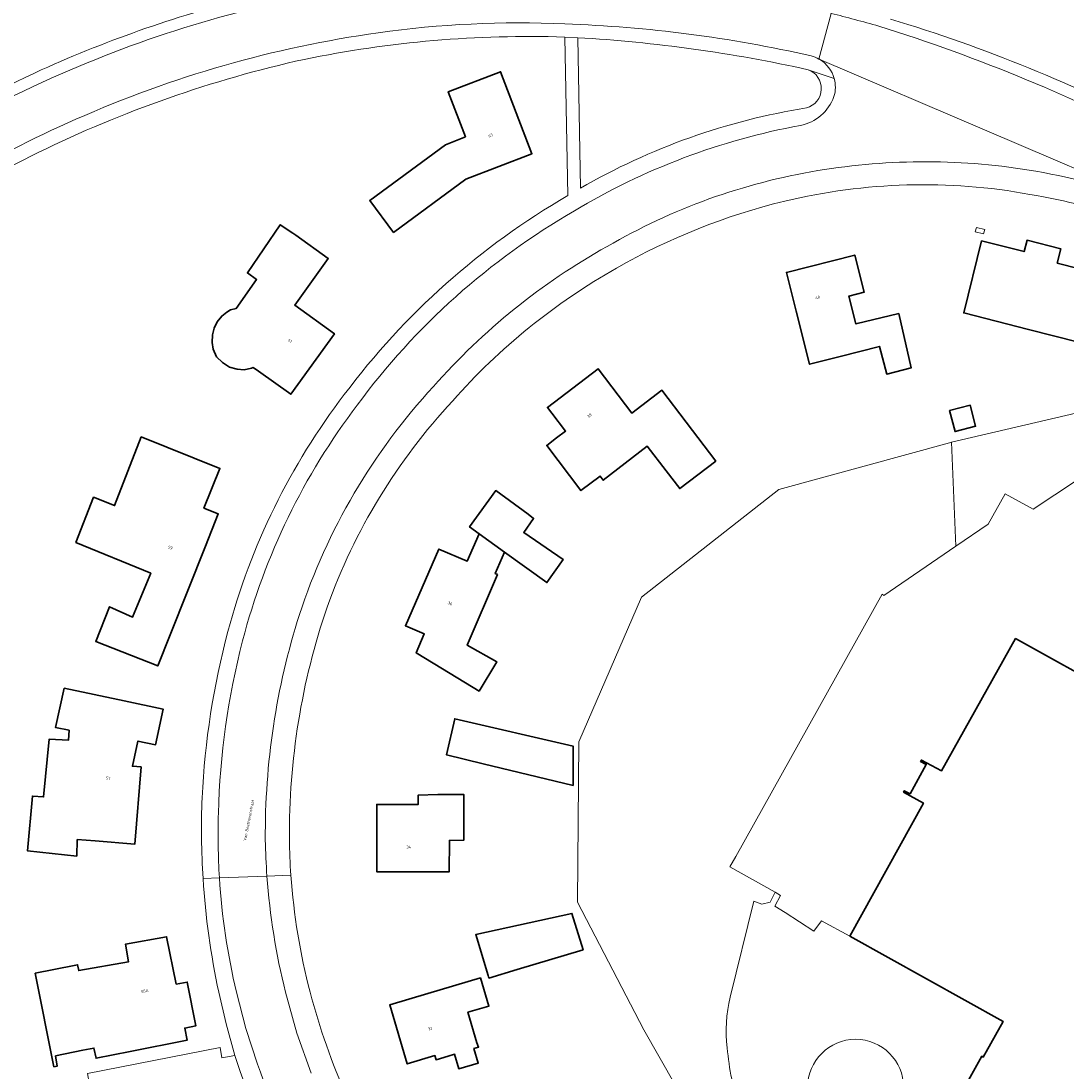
# Model space of a CAD drawing. Header units: metres. Extents: x 197700 to 204338, y 317132 to 325229.
# Tile 801 of 1056: x 202393 to 202524, y 319990 to 320122. Entities that reach past the tile are written whole.
import ezdxf
from ezdxf.enums import TextEntityAlignment as Align

# ---------------------------------------------------------------- set-up
doc = ezdxf.new("R2010")
doc.units = ezdxf.units.M
for name, color, linetype, lineweight in [('B-WE-GR-BEPLANTING_CULTUUR_BOSPLANTSOEN-GV', 90, 'Continuous', 18), ('B-WE-IE-TERREINAFSCHEIDING_KUNSTMATIG_HEKWERK-G', 20, 'IE-TERREINAFSCHEIDING-KUNSTMATIG', 18), ('B-WE-IE-TERREINAFSCHEIDING_KUNSTMATIG_MUUR-GV', 90, 'Continuous', 18), ('B-WE-OG-BEBOUWING-GV', 7, 'Continuous', 35), ('B-WE-OG-BEBOUWING-T18', 10, 'Continuous', 18), ('B-WE-OG-TERREIN_CULTUURSCHEIDING-GV', 7, 'Continuous', 18), ('B-WE-OG-TERREIN_ERF-GV', 7, 'Continuous', 18), ('B-WE-OG-TOPOGRAFIE-T18', 10, 'Continuous', 18), ('B-WE-VH-VERHARDING_ASFALT-GV', 252, 'Continuous', 18), ('B-WE-VH-VERHARDING_BETONSTRAATSTEEN-GV', 252, 'Continuous', 18), ('B-WE-VH-VERHARDING_OPEN-GV', 252, 'Continuous', 18), ('B-WE-VH-VERHARDING_SIERBESTRATING-GV', 252, 'Continuous', 18), ('B-WE-VH-VERHARDING_TEGEL-GV', 252, 'Continuous', 18)]:
    doc.layers.add(name, color=color, linetype=linetype, lineweight=lineweight)
doc.styles.add('NLCS-ISO-M200-T18', font='NLCS-ISO.ttf', dxfattribs={"height": 0.36})
doc.linetypes.add('IE-TERREINAFSCHEIDING-KUNSTMATIG', pattern='A,4,[82,NLCS.SHX,S=0.75,R=90,X=0,Y=0],4,-2', length=10)

msp = doc.modelspace()

# ---------------------------------------------------------------- linework, layer by layer
at = {"layer": 'B-WE-GR-BEPLANTING_CULTUUR_BOSPLANTSOEN-GV'}
for points in [[(202509.556, 320068.904), (202509.285, 320068.841), (202487.909, 320062.988), (202470.737, 320049.477), (202462.862, 320031.356), (202462.694, 320011.282), (202471.02, 319995.282), (202482.958, 319974.294), (202485.724, 319973.244), (202488.185, 319972.309)], [(202481.828, 319999.381), (202484.789, 320011.398), (202485.808, 320011.031), (202486.833, 320011.278), (202487.449, 320012.508), (202481.795, 320015.684), (202482.55, 320016.992), (202500.852, 320049.871), (202501.071, 320049.715), (202510.076, 320055.858), (202509.556, 320068.904)]]:
    msp.add_lwpolyline(points, dxfattribs=at)
for points in [[(202481.463, 319993.006, -0.0901431), (202481.828, 319999.381)], [(202483.017, 319985.347, -0.0572927), (202481.463, 319993.006)]]:
    msp.add_lwpolyline(points, format="xyb", dxfattribs=at)
at = {"layer": 'B-WE-IE-TERREINAFSCHEIDING_KUNSTMATIG_HEKWERK-G'}
for points in [[(202549.129, 320089.249), (202542.486, 320076.58), (202509.556, 320068.904)], [(202482.958, 319974.294), (202471.02, 319995.282), (202462.694, 320011.282), (202462.862, 320031.356), (202470.737, 320049.477), (202487.909, 320062.988), (202509.285, 320068.841), (202509.556, 320068.904)]]:
    msp.add_lwpolyline(points, dxfattribs=at)
at = {"layer": 'B-WE-IE-TERREINAFSCHEIDING_KUNSTMATIG_MUUR-GV'}
msp.add_lwpolyline([(202513.713, 320095.553), (202512.668, 320095.817), (202512.529, 320095.252), (202513.558, 320094.998)], close=True, dxfattribs=at)
at = {"layer": 'B-WE-OG-BEBOUWING-GV'}
for points in [[(202439.645, 320095.172), (202448.719, 320101.859), (202457, 320105.046), (202453.073, 320115.321), (202446.516, 320112.815), (202448.669, 320107.182), (202446.19, 320106.181), (202436.69, 320099.181)], [(202422.104, 320078.28), (202422.751, 320077.814), (202426.791, 320074.901), (202432.268, 320082.496), (202427.287, 320086.087), (202431.486, 320091.911), (202427.431, 320094.835), (202427.066, 320095.078), (202425.469, 320096.139), (202421.367, 320090.103), (202422.521, 320089.278), (202419.951, 320085.66), (202419.238, 320085.508), (202418.781, 320085.215), (202418.17, 320084.694), (202417.558, 320083.963), (202417.183, 320083.209), (202416.977, 320082.363), (202416.948, 320081.41), (202417.07, 320080.57), (202417.505, 320079.615), (202418.239, 320078.877), (202419.131, 320078.318), (202420.068, 320078.036), (202420.954, 320077.964), (202421.886, 320078.172)], [(202522.787, 320091.342), (202523.243, 320093.135), (202519.011, 320094.21), (202518.654, 320092.777), (202513.315, 320094.123), (202513.313, 320094.123), (202511.077, 320085.093), (202519.181, 320083.04), (202528.599, 320080.655), (202528.283, 320079.396), (202535.447, 320077.593), (202538.035, 320087.878), (202530.868, 320089.684), (202531.213, 320091.105), (202526.074, 320092.418), (202525.589, 320090.633)], [(202502.944, 320085.034), (202497.588, 320083.715), (202496.705, 320087.218), (202498.596, 320087.695), (202497.426, 320092.341), (202488.866, 320090.184), (202490.088, 320085.336), (202491.77, 320078.662), (202495.627, 320079.652), (202500.536, 320080.913), (202501.435, 320077.441), (202504.514, 320078.224)], [(202480.026, 320066.508), (202476.298, 320071.425), (202473.277, 320075.41), (202469.512, 320072.555), (202465.29, 320078.105), (202458.949, 320073.253), (202459.501, 320072.532), (202461.21, 320070.299), (202460.094, 320069.445), (202458.855, 320068.496), (202463.144, 320062.838), (202465.534, 320064.65), (202465.926, 320064.137), (202471.448, 320068.399), (202473.817, 320065.316), (202475.525, 320063.094)], [(202509.313, 320072.879), (202509.992, 320070.24), (202512.572, 320070.903), (202511.894, 320073.542)], [(202408.042, 320069.59), (202404.724, 320060.955), (202402.094, 320061.997), (202399.891, 320056.355), (202409.255, 320052.484), (202406.983, 320046.983), (202404.1, 320048.295), (202402.37, 320043.949), (202410.141, 320040.87), (202411.688, 320044.775), (202416.094, 320055.896), (202417.717, 320059.92), (202415.908, 320060.649), (202417.909, 320065.609)], [(202450.386, 320057.441), (202453.575, 320055.117), (202458.877, 320051.308), (202460.893, 320054.193), (202455.973, 320057.591), (202457.202, 320059.355), (202456.523, 320059.888), (202452.485, 320062.836), (202449.186, 320058.317)], [(202450.41, 320037.721), (202452.597, 320041.394), (202448.87, 320043.482), (202452.679, 320052.324), (202452.409, 320052.442), (202453.575, 320055.117), (202450.386, 320057.441), (202448.879, 320053.979), (202445.349, 320055.516), (202441.16, 320045.896), (202443.522, 320044.884), (202442.501, 320042.531), (202446.773, 320039.933)], [(202398.422, 320038.08), (202397.339, 320033.157), (202399.017, 320032.82), (202398.942, 320031.565), (202396.534, 320031.712), (202395.839, 320024.458), (202394.443, 320024.57), (202393.823, 320017.684), (202399.983, 320017.038), (202400.039, 320019.121), (202402.281, 320018.937), (202407.253, 320018.529), (202408.049, 320028.212), (202406.962, 320028.301), (202407.641, 320031.461), (202409.871, 320030.988), (202410.818, 320035.452), (202405.927, 320036.489)], [(202450.893, 320028.619), (202462.152, 320025.911), (202462.156, 320030.821), (202447.34, 320034.245), (202446.32, 320029.719)], [(202442.579, 320015.063), (202446.632, 320015.065), (202446.67, 320019.002), (202448.462, 320019.027), (202448.482, 320023.712), (202448.482, 320024.75), (202445.2, 320024.75), (202442.733, 320024.677), (202442.761, 320023.513), (202440.775, 320023.512), (202437.573, 320023.51), (202437.574, 320022.141), (202437.579, 320015.06)], [(202455.154, 320002.822), (202463.405, 320005.316), (202462.005, 320009.863), (202449.959, 320007.206), (202451.516, 320002.092), (202451.619, 320001.753)], [(202412.432, 320000.986), (202411.247, 320006.932), (202406.076, 320006.003), (202406.469, 320003.815), (202400.247, 320002.698), (202400.099, 320003.436), (202399.683, 320003.353), (202394.781, 320002.372), (202397.127, 319990.642), (202397.547, 319990.734), (202397.328, 319992.013), (202400.764, 319992.716), (202402.144, 319992.993), (202402.401, 319991.717), (202406.691, 319992.577), (202413.826, 319993.985), (202413.524, 319995.504), (202414.915, 319995.781), (202413.818, 320001.263)], [(202449.737, 319992.936), (202450.315, 319993.108), (202450.117, 319993.641), (202448.977, 319997.47), (202451.604, 319998.252), (202450.551, 320001.789), (202443.979, 319999.832), (202439.187, 319998.405), (202441.388, 319991.013), (202444.839, 319992.041), (202444.993, 319991.523), (202446.507, 319991.974), (202447.302, 319992.211), (202447.839, 319990.398), (202450.275, 319991.12)]]:
    msp.add_lwpolyline(points, close=True, dxfattribs=at)
msp.add_lwpolyline([(202530.055, 320037.371), (202517.576, 320044.308), (202508.289, 320027.708), (202505.786, 320029.085), (202505.683, 320028.911), (202506.388, 320028.528), (202504.372, 320024.838), (202503.638, 320025.241), (202503.551, 320025.063), (202506.032, 320023.682), (202496.811, 320007.025), (202516.041, 319996.313), (202513.522, 319991.858), (202513.338, 319991.96), (202506.694, 319980.02)], dxfattribs=at)
at = {"layer": 'B-WE-OG-TERREIN_CULTUURSCHEIDING-GV'}
for points in [[(202491.602, 320115.57, 0.0402426), (202462.729, 320119.584)], [(202491.389, 320110.792, 0.7323149), (202491.602, 320115.57)], [(202463.063, 320100.712, -0.0916494), (202491.389, 320110.792)]]:
    msp.add_lwpolyline(points, format="xyb", dxfattribs=at)
msp.add_lwpolyline([(202462.729, 320119.584), (202463.063, 320100.712)], dxfattribs=at)
msp.add_lwpolyline([(202509.556, 320068.904), (202510.076, 320055.858), (202514.139, 320058.629), (202516.274, 320062.453), (202519.78, 320060.511), (202541.728, 320075.05), (202549.344, 320089.139), (202549.129, 320089.249), (202542.486, 320076.58)], close=True, dxfattribs=at)
at = {"layer": 'B-WE-OG-TERREIN_ERF-GV'}
for points in [[(202395.549, 320115.548, -0.0451143), (202422.164, 320124.765)], [(202501.905, 320121.914, -0.0484318), (202535.855, 320108.052)], [(202461.101, 320119.67, 0.0585237), (202428.48, 320116.871)], [(202428.48, 320116.871, 0.0592491), (202395.146, 320105.192)], [(202364.866, 320096.853, -0.0591696), (202395.549, 320115.548)], [(202395.146, 320105.192, 0.0578243), (202368.114, 320087.659)], [(202519.377, 320099.957, 0.1044906), (202488.656, 320099.105)], [(202433.502, 320074.875, -0.1012552), (202461.481, 320099.792)], [(202545.104, 320091.308, 0.0777817), (202519.377, 320099.957)], [(202488.656, 320099.105, 0.0700901), (202467.61, 320090.72)], [(202467.61, 320090.72, 0.0834771), (202447.073, 320074.077)], [(202418.913, 320045.168, -0.0981177), (202433.502, 320074.875)], [(202447.073, 320074.077, 0.1014842), (202431.342, 320048.253)], [(202431.342, 320048.253, 0.0839391), (202426.615, 320019.152)], [(202415.689, 320024.361, -0.0532463), (202418.913, 320045.168)], [(202415.808, 320014.229, -0.0259538), (202415.689, 320024.361)], [(202426.615, 320019.152, 0.0139741), (202426.81, 320014.649)], [(202426.81, 320014.649, 0.0459254), (202429.215, 320000)], [(202417.765, 320000, -0.0366661), (202415.808, 320014.229)], [(202429.215, 320000, 0.0430001), (202433.859, 319986.873)]]:
    msp.add_lwpolyline(points, format="xyb", dxfattribs=at)
for points in [[(202461.481, 320099.792), (202461.101, 320119.67)], [(202482.958, 319974.294), (202471.02, 319995.282), (202462.694, 320011.282), (202462.862, 320031.356), (202470.737, 320049.477), (202487.909, 320062.988), (202509.285, 320068.841), (202509.556, 320068.904), (202542.486, 320076.58), (202549.129, 320089.249), (202548.485, 320089.578), (202545.104, 320091.308)], [(202393.917, 319987.139), (202401.551, 319988.638), (202401.332, 319989.802), (202417.953, 319993.043), (202418.179, 319991.775), (202419.802, 319992.075), (202418.7, 319996.016), (202417.765, 320000)]]:
    msp.add_lwpolyline(points, dxfattribs=at)
for points in [[(202439.645, 320095.172), (202436.69, 320099.181), (202446.19, 320106.181), (202448.669, 320107.182), (202446.516, 320112.815), (202453.073, 320115.321), (202457, 320105.046), (202448.719, 320101.859)], [(202422.751, 320077.814), (202422.104, 320078.28), (202421.886, 320078.172), (202420.954, 320077.964), (202420.068, 320078.036), (202419.131, 320078.318), (202418.239, 320078.877), (202417.505, 320079.615), (202417.07, 320080.57), (202416.948, 320081.41), (202416.977, 320082.363), (202417.183, 320083.209), (202417.558, 320083.963), (202418.17, 320084.694), (202418.781, 320085.215), (202419.238, 320085.508), (202419.951, 320085.66), (202422.521, 320089.278), (202421.367, 320090.103), (202425.469, 320096.139), (202427.066, 320095.078), (202427.431, 320094.835), (202431.486, 320091.911), (202427.287, 320086.087), (202432.268, 320082.496), (202426.791, 320074.901)], [(202512.529, 320095.252), (202512.668, 320095.817), (202513.713, 320095.553), (202513.558, 320094.998)], [(202523.243, 320093.135), (202522.787, 320091.342), (202525.589, 320090.633), (202526.074, 320092.418), (202531.213, 320091.105), (202530.868, 320089.684), (202538.035, 320087.878), (202535.447, 320077.593), (202528.283, 320079.396), (202528.599, 320080.655), (202519.181, 320083.04), (202511.077, 320085.093), (202513.313, 320094.123), (202513.315, 320094.123), (202518.654, 320092.777), (202519.011, 320094.21)], [(202497.588, 320083.715), (202502.944, 320085.034), (202504.514, 320078.224), (202501.435, 320077.441), (202500.536, 320080.913), (202495.627, 320079.652), (202491.77, 320078.662), (202490.088, 320085.336), (202488.866, 320090.184), (202497.426, 320092.341), (202498.596, 320087.695), (202496.705, 320087.218)], [(202476.298, 320071.425), (202480.026, 320066.508), (202475.525, 320063.094), (202473.817, 320065.316), (202471.448, 320068.399), (202465.926, 320064.137), (202465.534, 320064.65), (202463.144, 320062.838), (202458.855, 320068.496), (202460.094, 320069.445), (202461.21, 320070.299), (202459.501, 320072.532), (202458.949, 320073.253), (202465.29, 320078.105), (202469.512, 320072.555), (202473.277, 320075.41)], [(202509.992, 320070.24), (202509.313, 320072.879), (202511.894, 320073.542), (202512.572, 320070.903)], [(202402.37, 320043.949), (202404.1, 320048.295), (202406.983, 320046.983), (202409.255, 320052.484), (202399.891, 320056.355), (202402.094, 320061.997), (202404.724, 320060.955), (202408.042, 320069.59), (202417.909, 320065.609), (202415.908, 320060.649), (202417.717, 320059.92), (202416.094, 320055.896), (202411.688, 320044.775), (202410.141, 320040.87)], [(202452.679, 320052.324), (202448.87, 320043.482), (202452.597, 320041.394), (202450.41, 320037.721), (202446.773, 320039.933), (202442.501, 320042.531), (202443.522, 320044.884), (202441.16, 320045.896), (202445.349, 320055.516), (202448.879, 320053.979), (202450.386, 320057.441), (202449.186, 320058.317), (202452.485, 320062.836), (202456.523, 320059.888), (202457.202, 320059.355), (202455.973, 320057.591), (202460.893, 320054.193), (202458.877, 320051.308), (202453.575, 320055.117), (202452.409, 320052.442)], [(202400.039, 320019.121), (202399.983, 320017.038), (202393.823, 320017.684), (202394.443, 320024.57), (202395.839, 320024.458), (202396.534, 320031.712), (202398.942, 320031.565), (202399.017, 320032.82), (202397.339, 320033.157), (202398.422, 320038.08), (202405.927, 320036.489), (202410.818, 320035.452), (202409.871, 320030.988), (202407.641, 320031.461), (202406.962, 320028.301), (202408.049, 320028.212), (202407.253, 320018.529), (202402.281, 320018.937)], [(202446.32, 320029.719), (202447.34, 320034.245), (202462.156, 320030.821), (202462.152, 320025.911), (202450.893, 320028.619)], [(202446.632, 320015.065), (202442.579, 320015.063), (202437.579, 320015.06), (202437.574, 320022.141), (202437.573, 320023.51), (202440.775, 320023.512), (202442.761, 320023.513), (202442.733, 320024.677), (202445.2, 320024.75), (202448.482, 320024.75), (202448.482, 320023.712), (202448.462, 320019.027), (202446.67, 320019.002)], [(202451.516, 320002.092), (202449.959, 320007.206), (202462.005, 320009.863), (202463.405, 320005.316), (202455.154, 320002.822), (202451.619, 320001.753)], [(202411.247, 320006.932), (202412.432, 320000.986), (202413.818, 320001.263), (202414.915, 319995.781), (202413.524, 319995.504), (202413.826, 319993.985), (202406.691, 319992.577), (202402.401, 319991.717), (202402.144, 319992.993), (202400.764, 319992.716), (202397.328, 319992.013), (202397.547, 319990.734), (202397.127, 319990.642), (202394.781, 320002.372), (202399.683, 320003.353), (202400.099, 320003.436), (202400.247, 320002.698), (202406.469, 320003.815), (202406.076, 320006.003)], [(202450.315, 319993.108), (202449.737, 319992.936), (202450.275, 319991.12), (202447.839, 319990.398), (202447.302, 319992.211), (202446.507, 319991.974), (202444.993, 319991.523), (202444.839, 319992.041), (202441.388, 319991.013), (202439.187, 319998.405), (202443.979, 319999.832), (202450.551, 320001.789), (202451.604, 319998.252), (202448.977, 319997.47), (202450.117, 319993.641)]]:
    msp.add_lwpolyline(points, close=True, dxfattribs=at)
at = {"layer": 'B-WE-VH-VERHARDING_ASFALT-GV'}
for points in [[(202435.078, 320125.843, 0.0633922), (202399.109, 320115.519)], [(202500.431, 320121.028, 0.0095394), (202494.464, 320122.631)], [(202437.741, 320120.202, -0.0460169), (202461.104, 320121.311)], [(202461.104, 320121.311, -0.0474006), (202491.99, 320117.305)], [(202536.724, 320105.941, 0.046206), (202500.431, 320121.028)], [(202399.885, 320109.358, -0.0700084), (202437.741, 320120.202)], [(202491.99, 320117.305, -0.0637691), (202492.947, 320116.914)], [(202492.947, 320116.914, -0.007812), (202493.059, 320116.848)], [(202493.059, 320116.848, -0.1902456), (202494.86, 320114.464)], [(202399.109, 320115.519, 0.0700929), (202364.369, 320094.576)], [(202494.86, 320114.464, -0.141433), (202494.834, 320112.201)], [(202494.834, 320112.201, -0.2646547), (202490.619, 320108.586)], [(202369.522, 320091.066, -0.0657746), (202399.885, 320109.358)], [(202490.619, 320108.586, 0.0901796), (202462.338, 320097.896)], [(202492.81, 320102.924, -0.0838763), (202520.124, 320102.859)], [(202466.411, 320093.416, -0.0913034), (202492.81, 320102.924)], [(202520.124, 320102.859, -0.0390647), (202534.881, 320098.989)], [(202462.338, 320097.896, 0.1038614), (202435.112, 320073.536)], [(202444.684, 320075.887, -0.0859465), (202466.411, 320093.416)], [(202427.87, 320047.298, -0.1075926), (202444.684, 320075.887)], [(202435.112, 320073.536, 0.099274), (202420.763, 320044.014)], [(202423.604, 320019.056, -0.0787378), (202427.87, 320047.298)], [(202420.763, 320044.014, 0.0569719), (202417.732, 320022.411)], [(202417.732, 320022.411, 0.0236861), (202417.86, 320014.307)], [(202423.81, 320014.534, -0.013241), (202423.604, 320019.056)], [(202417.86, 320014.307, 0.0421361), (202419.98, 320000)], [(202426.124, 320000, -0.0430322), (202423.81, 320014.534)], [(202422.638, 319990.962, 0.0948457), (202439.199, 319962.32)]]:
    msp.add_lwpolyline(points, format="xyb", dxfattribs=at)
for points in [[(202492.947, 320116.914), (202494.464, 320122.631), (202494.427, 320122.64)], [(202494.464, 320122.631), (202492.947, 320116.914)], [(202493.059, 320116.848), (202534.881, 320098.989)], [(202534.881, 320098.989), (202493.059, 320116.848)], [(202423.81, 320014.534), (202417.86, 320014.307)], [(202417.86, 320014.307), (202423.81, 320014.534)], [(202419.98, 320000), (202421.185, 319995.444), (202422.638, 319990.962)], [(202429.331, 319989.841), (202427.57, 319994.87), (202426.124, 320000)]]:
    msp.add_lwpolyline(points, dxfattribs=at)
at = {"layer": 'B-WE-VH-VERHARDING_BETONSTRAATSTEEN-GV'}
msp.add_lwpolyline([(202541.728, 320075.05), (202519.78, 320060.511), (202516.274, 320062.453), (202514.139, 320058.629), (202510.076, 320055.858), (202501.071, 320049.715), (202500.852, 320049.871), (202482.55, 320016.992), (202481.795, 320015.684), (202487.449, 320012.508), (202488.138, 320012.121), (202487.43, 320010.772), (202488.72, 320009.965), (202492.307, 320007.626), (202493.285, 320008.936), (202496.811, 320007.025), (202506.032, 320023.682), (202503.551, 320025.063), (202503.638, 320025.241), (202504.372, 320024.838), (202506.388, 320028.528), (202505.683, 320028.911), (202505.786, 320029.085), (202508.289, 320027.708), (202517.576, 320044.308), (202530.055, 320037.371)], dxfattribs=at)
at = {"layer": 'B-WE-VH-VERHARDING_OPEN-GV'}
msp.add_lwpolyline([(202394.73, 319981.297), (202394.972, 319982.126), (202402.542, 319983.629), (202402.673, 319982.58), (202419.345, 319985.817), (202419.087, 319986.786), (202421.494, 319987.342), (202420.954, 319988.696), (202420.435, 319990.058), (202420.113, 319991.064), (202419.802, 319992.075), (202418.179, 319991.775), (202417.953, 319993.043), (202401.332, 319989.802), (202401.551, 319988.638), (202393.917, 319987.139)], dxfattribs=at)
at = {"layer": 'B-WE-VH-VERHARDING_SIERBESTRATING-GV'}
msp.add_lwpolyline([(202503.546, 319988.086, 1), (202491.536, 319988.086)], format="xyb", dxfattribs=at)
at = {"layer": 'B-WE-VH-VERHARDING_TEGEL-GV'}
for points in [[(202422.164, 320124.765, 0.0451143), (202395.549, 320115.548)], [(202399.109, 320115.519, -0.0633922), (202435.078, 320125.843)], [(202494.464, 320122.631, -0.0095394), (202500.431, 320121.028)], [(202461.104, 320121.311, 0.0460169), (202437.741, 320120.202)], [(202491.99, 320117.305, 0.0474006), (202461.104, 320121.311)], [(202500.431, 320121.028, -0.046206), (202536.724, 320105.941)], [(202535.855, 320108.052, 0.0484318), (202501.905, 320121.914)], [(202437.741, 320120.202, 0.0700084), (202399.885, 320109.358)], [(202428.48, 320116.871, -0.0585237), (202461.101, 320119.67)], [(202462.729, 320119.584, -0.0402426), (202491.602, 320115.57)], [(202395.146, 320105.192, -0.0592491), (202428.48, 320116.871)], [(202492.947, 320116.914, 0.0637691), (202491.99, 320117.305)], [(202493.059, 320116.848, 0.007812), (202492.947, 320116.914)], [(202395.549, 320115.548, 0.0591696), (202364.866, 320096.853)], [(202491.602, 320115.57, -0.7323149), (202491.389, 320110.792)], [(202494.86, 320114.464, 0.1902456), (202493.059, 320116.848)], [(202364.369, 320094.576, -0.0700929), (202399.109, 320115.519)], [(202494.834, 320112.201, 0.141433), (202494.86, 320114.464)], [(202490.619, 320108.586, 0.2646547), (202494.834, 320112.201)], [(202491.389, 320110.792, 0.0916494), (202463.063, 320100.712)], [(202399.885, 320109.358, 0.0657746), (202369.522, 320091.066)], [(202462.338, 320097.896, -0.0901796), (202490.619, 320108.586)], [(202368.114, 320087.659, -0.0578243), (202395.146, 320105.192)], [(202520.124, 320102.859, 0.0838763), (202492.81, 320102.924)], [(202492.81, 320102.924, 0.0913034), (202466.411, 320093.416)], [(202534.881, 320098.989, 0.0390647), (202520.124, 320102.859)], [(202488.656, 320099.105, -0.1044906), (202519.377, 320099.957)], [(202461.481, 320099.792, 0.1012552), (202433.502, 320074.875)], [(202519.377, 320099.957, -0.0777817), (202545.104, 320091.308)], [(202467.61, 320090.72, -0.0700901), (202488.656, 320099.105)], [(202435.112, 320073.536, -0.1038614), (202462.338, 320097.896)], [(202466.411, 320093.416, 0.0859465), (202444.684, 320075.887)], [(202447.073, 320074.077, -0.0834771), (202467.61, 320090.72)], [(202433.502, 320074.875, 0.0981177), (202418.913, 320045.168)], [(202444.684, 320075.887, 0.1075926), (202427.87, 320047.298)], [(202420.763, 320044.014, -0.099274), (202435.112, 320073.536)], [(202431.342, 320048.253, -0.1014842), (202447.073, 320074.077)], [(202427.87, 320047.298, 0.0787378), (202423.604, 320019.056)], [(202426.615, 320019.152, -0.0839391), (202431.342, 320048.253)], [(202418.913, 320045.168, 0.0532463), (202415.689, 320024.361)], [(202417.732, 320022.411, -0.0569719), (202420.763, 320044.014)], [(202415.689, 320024.361, 0.0259538), (202415.808, 320014.229)], [(202417.86, 320014.307, -0.0236861), (202417.732, 320022.411)], [(202423.604, 320019.056, 0.013241), (202423.81, 320014.534)], [(202426.81, 320014.649, -0.0139741), (202426.615, 320019.152)], [(202419.98, 320000, -0.0421361), (202417.86, 320014.307)], [(202423.81, 320014.534, 0.0430322), (202426.124, 320000)], [(202429.215, 320000, -0.0459254), (202426.81, 320014.649)], [(202415.808, 320014.229, 0.0366661), (202417.765, 320000)], [(202433.859, 319986.873, -0.0430001), (202429.215, 320000)], [(202481.828, 319999.381, 0.0901431), (202481.463, 319993.006)], [(202491.536, 319988.086, -1), (202503.546, 319988.086)], [(202481.463, 319993.006, 0.0572927), (202483.017, 319985.347)], [(202439.199, 319962.32, -0.0948457), (202422.638, 319990.962)]]:
    msp.add_lwpolyline(points, format="xyb", dxfattribs=at)
for points in [[(202461.101, 320119.67), (202462.729, 320119.584)], [(202463.063, 320100.712), (202462.729, 320119.584), (202461.101, 320119.67), (202461.481, 320099.792)], [(202491.602, 320115.57), (202494.86, 320114.464)], [(202494.86, 320114.464), (202491.602, 320115.57)], [(202417.86, 320014.307), (202415.808, 320014.229)], [(202415.808, 320014.229), (202417.86, 320014.307)], [(202426.81, 320014.649), (202423.81, 320014.534)], [(202423.81, 320014.534), (202426.81, 320014.649)], [(202496.811, 320007.025), (202493.285, 320008.936), (202492.307, 320007.626), (202488.72, 320009.965), (202487.43, 320010.772), (202488.138, 320012.121), (202487.449, 320012.508), (202486.833, 320011.278), (202485.808, 320011.031), (202484.789, 320011.398), (202481.828, 319999.381)], [(202488.185, 319972.309), (202482.42, 319962.013), (202478.911, 319955.746), (202479.227, 319955.581), (202479.051, 319955.263), (202474.355, 319946.8), (202483.639, 319942.016), (202486.353, 319946.871), (202485.021, 319947.624), (202486.809, 319950.953), (202489.69, 319949.347), (202500.901, 319969.614), (202506.694, 319980.02), (202513.338, 319991.96), (202513.522, 319991.858), (202516.041, 319996.313), (202496.811, 320007.025)], [(202417.765, 320000), (202418.7, 319996.016), (202419.802, 319992.075), (202420.113, 319991.064), (202420.435, 319990.058), (202420.954, 319988.696), (202421.494, 319987.342)], [(202422.638, 319990.962), (202421.185, 319995.444), (202419.98, 320000)], [(202426.124, 320000), (202427.57, 319994.87), (202429.331, 319989.841)]]:
    msp.add_lwpolyline(points, dxfattribs=at)

# ---------------------------------------------------------------- texts
at = {"layer": 'B-WE-OG-BEBOUWING-T18', "style": 'NLCS-ISO-M200-T18'}
for s, rotation, p in [('63', 21, (202451.822, 320107.339)), ('40', 14.1, (202492.781, 320087.045)), ('61', 324.2, (202426.703, 320081.618)), ('38', 37.4, (202464.205, 320072.238)), ('59', 338.4, (202411.712, 320055.697)), ('36', 336.5, (202446.748, 320048.709)), ('57', 355.3, (202403.92, 320026.804)), ('55A', 11.2, (202408.522, 320000.141)), ('32', 16.5, (202444.245, 319995.434))]:
    msp.add_text(s, height=0.36, rotation=rotation, dxfattribs=at).set_placement(p, align=Align.MIDDLE)
msp.add_text('34', height=0.36, dxfattribs=at).set_placement((202441.577, 320018.169), align=Align.MIDDLE)
at = {"layer": 'B-WE-OG-TOPOGRAFIE-T18', "style": 'NLCS-ISO-M200-T18'}
msp.add_text('Van Beethovenstraat', height=0.36, rotation=78.8, dxfattribs=at).set_placement((202421.532, 320021.538), align=Align.MIDDLE)

doc.saveas('drawing.dxf')
